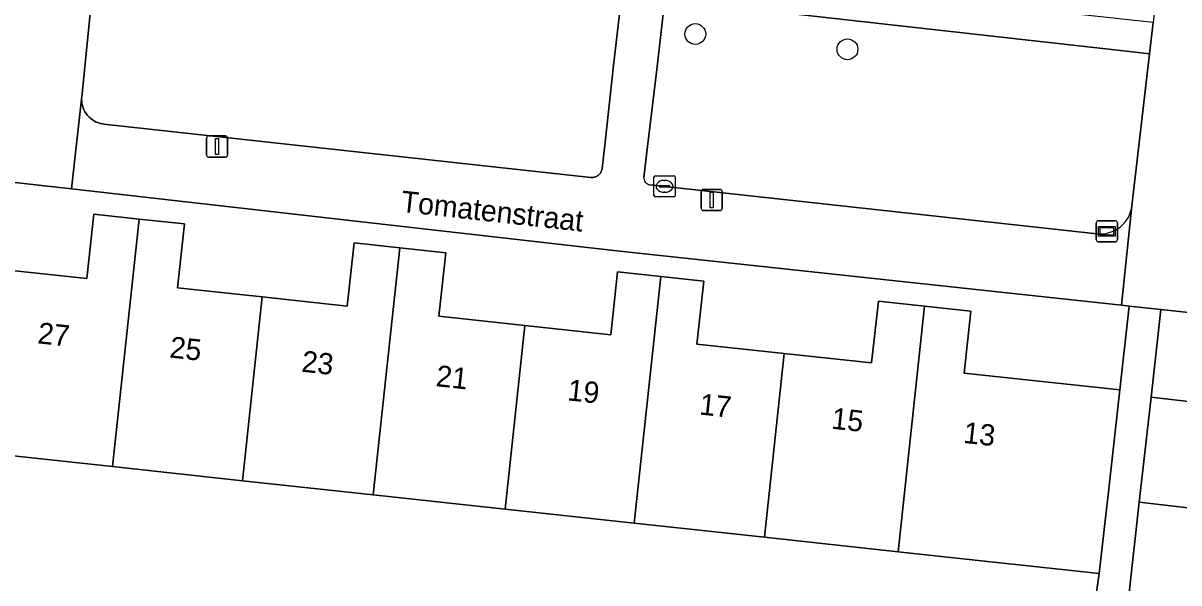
# Model space of a CAD drawing. Extents: x 162026 to 163502, y 387295 to 388169.
# Drawn here: x 162743.9 to 162798.4, y 387642.8 to 387669.2 of the extents above; entities that cross this region are included whole.
import ezdxf

# ---------------------------------------------------------------- set-up
doc = ezdxf.new("R2010")
doc.units = 0
for name, color, linetype in [('IMGEO_Boom', 7, 'Continuous'), ('IMGEO_Erf', 7, 'Continuous'), ('IMGEO_Groenvoorziening', 7, 'Continuous'), ('IMGEO_Kolk', 7, 'Continuous'), ('IMGEO_Lichtmast', 7, 'Continuous'), ('IMGEO_Openbare_ruimte_label', 7, 'Continuous'), ('IMGEO_Pand', 7, 'Continuous'), ('IMGEO_Pand_nummerreeks', 7, 'Continuous'), ('IMGEO_Straatnaambord', 7, 'Continuous'), ('IMGEO_Voetpad_open', 7, 'Continuous')]:
    doc.layers.add(name, color=color, linetype=linetype)

msp = doc.modelspace()

# ---------------------------------------------------------------- linework, layer by layer
at = {"layer": 'IMGEO_Boom'}
for centre in [(162775.572, 387668.682), (162782.739, 387667.962)]:
    msp.add_circle(centre, 0.489, dxfattribs=at)
at = {"layer": 'IMGEO_Erf'}
for points in [[(162742.622, 387657.623), (162746.903, 387657.159), (162747.232, 387660.198), (162749.368, 387659.966), (162751.506, 387659.734), (162751.18, 387656.731), (162755.175, 387656.298), (162759.172, 387655.864), (162759.495, 387658.839), (162761.655, 387658.605), (162763.813, 387658.371), (162763.49, 387655.394), (162767.542, 387654.954), (162771.593, 387654.515), (162771.914, 387657.473), (162773.942, 387657.253), (162775.97, 387657.033), (162775.65, 387654.08), (162779.765, 387653.633), (162783.879, 387653.187), (162784.195, 387656.097), (162786.375, 387655.86), (162788.554, 387655.624), (162788.238, 387652.712), (162795.577, 387651.915), (162796.004, 387655.865), (162795.652, 387655.903), (162771.878, 387658.474), (162746.186, 387661.386), (162743.088, 387661.737)], [(162818.241, 387651.182), (162815.821, 387653.722), (162797.496, 387655.704), (162797.049, 387651.572), (162800.427, 387651.189), (162799.865, 387646.233), (162799.334, 387641.551), (162796.142, 387641.913), (162795.857, 387639.399), (162799.455, 387639.003), (162798.933, 387634.247), (162798.289, 387628.388), (162797.622, 387622.315), (162797.056, 387617.165), (162793.457, 387617.56), (162793.373, 387616.839), (162796.139, 387616.536), (162795.773, 387613.196), (162792.982, 387613.502), (162792.195, 387606.752)]]:
    msp.add_lwpolyline(points, dxfattribs=at)
msp.add_lwpolyline([(162790.808, 387643.676), (162790.358, 387643.725), (162785.127, 387644.292), (162778.831, 387644.975), (162772.69, 387645.641), (162766.609, 387646.301), (162760.4, 387646.974), (162754.242, 387647.642), (162748.11, 387648.307), (162741.687, 387649.004), (162740.561, 387639.29), (162784.467, 387634.876), (162784.811, 387637.921), (162786.996, 387637.674), (162787.352, 387637.633), (162787.886, 387637.084), (162787.854, 387636.746), (162793.555, 387636.1), (162794.596, 387643.265)], close=True, dxfattribs=at)
at = {"layer": 'IMGEO_Groenvoorziening'}
for points in [[(162747.429, 387673.254), (162746.669, 387665.723), (162746.663, 387665.619), (162746.666, 387665.514), (162746.679, 387665.41), (162746.701, 387665.308), (162746.732, 387665.208), (162746.772, 387665.112), (162746.82, 387665.019), (162746.876, 387664.931), (162746.94, 387664.848), (162747.011, 387664.772), (162747.089, 387664.702), (162747.173, 387664.639), (162747.262, 387664.584), (162747.355, 387664.537), (162747.452, 387664.499), (162747.552, 387664.469), (162747.655, 387664.449), (162747.708, 387664.442), (162770.658, 387661.928), (162770.701, 387661.925), (162770.743, 387661.927), (162770.786, 387661.932), (162770.828, 387661.94), (162770.868, 387661.953), (162770.908, 387661.969), (162770.946, 387661.988), (162770.982, 387662.011), (162771.016, 387662.037), (162771.047, 387662.066), (162771.076, 387662.098), (162771.102, 387662.132), (162771.124, 387662.168), (162771.144, 387662.206), (162771.16, 387662.246), (162771.172, 387662.287), (162771.18, 387662.328), (162771.183, 387662.348), (162771.321, 387663.582), (162771.726, 387667.2), (162772.089, 387670.443)], [(162796.968, 387667.752), (162796.173, 387667.841), (162774.129, 387670.323), (162773.942, 387668.665), (162773.752, 387667.008), (162773.324, 387663.383), (162773.15, 387661.945)], [(162796.141, 387660.596), (162796.968, 387667.752)], [(162773.437, 387661.583), (162794.481, 387659.272)]]:
    msp.add_lwpolyline(points, dxfattribs=at)
for centre, radius, start, end in [((162773.467, 387661.901), 0.32, 172.1645, 264.6515), ((162794.644, 387660.77), 1.507, 263.7746, 353.3765)]:
    msp.add_arc(centre, radius, start, end, dxfattribs=at)
at = {"layer": 'IMGEO_Kolk'}
for p, q in [((162773.698, 387662.006), (162774.55, 387662.006)), ((162773.623, 387661.08), (162773.623, 387661.932)), ((162773.882, 387661.5), (162773.882, 387661.512)), ((162774.32, 387661.463), (162773.922, 387661.463)), ((162773.925, 387661.549), (162774.323, 387661.549)), ((162774.111, 387661.786), (162774.136, 387661.786)), ((162774.366, 387661.512), (162774.366, 387661.5)), ((162774.624, 387661.932), (162774.624, 387661.08)), ((162774.55, 387661.006), (162773.698, 387661.006)), ((162774.134, 387661.226), (162774.109, 387661.226))]:
    msp.add_line(p, q, dxfattribs=at)
for points in [[(162773.698, 387662.006), (162774.55, 387662.006)], [(162773.623, 387661.08), (162773.623, 387661.932)], [(162774.624, 387661.932), (162774.624, 387661.08)], [(162774.55, 387661.006), (162773.698, 387661.006)]]:
    msp.add_lwpolyline(points, dxfattribs=at)
for centre, radius, start, end in [((162773.7, 387661.93), 0.0765, 91.552, 178.448), ((162773.7, 387661.93), 0.0765, 91.552, 178.448), ((162774.548, 387661.93), 0.0765, 1.552, 88.448), ((162774.548, 387661.93), 0.0765, 1.552, 88.448), ((162773.922, 387661.509), 0.0403, 85.8775, 175.7526), ((162773.919, 387661.499), 0.0366, 178.938, 274.7102), ((162774.323, 387661.506), 0.043, 264.8664, 352.4533), ((162774.327, 387661.511), 0.0386, 1.7309, 96.639), ((162773.7, 387661.082), 0.0765, 181.552, 268.448), ((162773.7, 387661.082), 0.0765, 181.552, 268.448), ((162774.548, 387661.082), 0.0765, 271.552, 358.448), ((162774.548, 387661.082), 0.0765, 271.552, 358.448)]:
    msp.add_arc(centre, radius, start, end, dxfattribs=at)
for centre, major_axis, ratio, start_param, end_param in [((162774.11, 387661.506), (-0.387, 0.002), 0.722429, 4.712389, 7.853982), ((162774.135, 387661.506), (-0.39, 0.002), 0.717154, 1.570796, 4.712389)]:
    msp.add_ellipse(centre, major_axis=major_axis, ratio=ratio, start_param=start_param, end_param=end_param, dxfattribs=at)
at = {"layer": 'IMGEO_Lichtmast'}
for p, q in [((162752.548, 387662.981), (162752.548, 387663.781)), ((162752.548, 387663.781), (162752.548, 387662.981)), ((162752.648, 387663.881), (162753.438, 387663.881)), ((162753.438, 387663.881), (162752.648, 387663.881)), ((162753.538, 387663.781), (162753.538, 387662.981)), ((162753.538, 387662.981), (162753.538, 387663.781)), ((162753.438, 387662.881), (162752.648, 387662.881)), ((162752.648, 387662.881), (162753.438, 387662.881)), ((162775.848, 387660.464), (162775.848, 387661.264)), ((162775.848, 387661.264), (162775.848, 387660.464)), ((162775.948, 387661.364), (162776.738, 387661.364)), ((162776.738, 387661.364), (162775.948, 387661.364)), ((162776.838, 387661.264), (162776.838, 387660.464)), ((162776.838, 387660.464), (162776.838, 387661.264)), ((162776.738, 387660.364), (162775.948, 387660.364)), ((162775.948, 387660.364), (162776.738, 387660.364))]:
    msp.add_line(p, q, dxfattribs=at)
for points in [[(162752.968, 387663.756), (162753.118, 387663.756), (162753.118, 387663.006), (162752.968, 387663.006), (162752.968, 387663.756)], [(162776.268, 387661.239), (162776.418, 387661.239), (162776.418, 387660.489), (162776.268, 387660.489), (162776.268, 387661.239)]]:
    msp.add_lwpolyline(points, dxfattribs=at)
for centre, start, end in [((162752.648, 387663.781), 90, 180), ((162752.648, 387663.781), 90, 180), ((162753.438, 387663.781), 0, 90), ((162753.438, 387663.781), 360, 90), ((162752.648, 387662.981), 180, 270), ((162752.648, 387662.981), 180, 270), ((162753.438, 387662.981), 270, 0), ((162753.438, 387662.981), 270, 0), ((162775.948, 387661.264), 90, 180), ((162775.948, 387661.264), 90, 180), ((162776.738, 387661.264), 0, 90), ((162776.738, 387661.264), 360, 90), ((162775.948, 387660.464), 180, 270), ((162775.948, 387660.464), 180, 270), ((162776.738, 387660.464), 270, 0), ((162776.738, 387660.464), 270, 0)]:
    msp.add_arc(centre, 0.1, start, end, dxfattribs=at)
at = {"layer": 'IMGEO_Pand'}
for points in [[(162749.368, 387659.966), (162747.232, 387660.198), (162746.903, 387657.159), (162742.622, 387657.623), (162742.083, 387652.653), (162741.687, 387649.004), (162748.11, 387648.307)], [(162755.175, 387656.298), (162751.18, 387656.731), (162751.506, 387659.734), (162749.368, 387659.966), (162748.11, 387648.307), (162754.242, 387647.642)], [(162754.242, 387647.642), (162760.4, 387646.974), (162761.655, 387658.605), (162759.495, 387658.839), (162759.172, 387655.864), (162755.175, 387656.298)], [(162760.4, 387646.974), (162766.609, 387646.301), (162767.542, 387654.954), (162763.49, 387655.394), (162763.813, 387658.371), (162761.655, 387658.605)], [(162773.942, 387657.253), (162771.914, 387657.473), (162771.593, 387654.515), (162767.542, 387654.954), (162766.609, 387646.301), (162772.69, 387645.641)], [(162772.69, 387645.641), (162778.831, 387644.975), (162779.765, 387653.633), (162775.65, 387654.08), (162775.97, 387657.033), (162773.942, 387657.253)], [(162778.831, 387644.975), (162785.127, 387644.292), (162786.375, 387655.86), (162784.195, 387656.097), (162783.879, 387653.187), (162779.765, 387653.633)], [(162795.577, 387651.915), (162788.238, 387652.712), (162788.554, 387655.624), (162786.375, 387655.86), (162785.127, 387644.292), (162790.358, 387643.725), (162790.808, 387643.676), (162794.596, 387643.265), (162794.894, 387645.887), (162795.017, 387646.97)], [(162799.865, 387646.233), (162800.427, 387651.189), (162797.049, 387651.572), (162796.488, 387646.628)], [(162799.865, 387646.233), (162796.488, 387646.628), (162795.956, 387641.934), (162796.142, 387641.913), (162799.334, 387641.551)]]:
    msp.add_lwpolyline(points, close=True, dxfattribs=at)
at = {"layer": 'IMGEO_Straatnaambord'}
for p, q in [((162794.563, 387659.888), (162795.353, 387659.888)), ((162795.353, 387659.888), (162794.563, 387659.888)), ((162794.463, 387658.988), (162794.463, 387659.788)), ((162794.463, 387659.788), (162794.463, 387658.988)), ((162795.453, 387659.788), (162795.453, 387658.988)), ((162795.453, 387658.988), (162795.453, 387659.788)), ((162795.353, 387658.888), (162794.563, 387658.888)), ((162794.563, 387658.888), (162795.353, 387658.888))]:
    msp.add_line(p, q, dxfattribs=at)
for points in [[(162794.564, 387659.62), (162795.352, 387659.62), (162795.352, 387659.156), (162794.564, 387659.156), (162794.564, 387659.62)], [(162794.629, 387659.555), (162794.629, 387659.221), (162795.287, 387659.221), (162795.287, 387659.555), (162794.629, 387659.555)]]:
    msp.add_lwpolyline(points, dxfattribs=at)
for centre, start, end in [((162794.563, 387659.788), 90, 180), ((162794.563, 387659.788), 90, 180), ((162795.353, 387659.788), 0, 90), ((162795.353, 387659.788), 360, 90), ((162794.563, 387658.988), 180, 270), ((162794.563, 387658.988), 180, 270), ((162795.353, 387658.988), 270, 0), ((162795.353, 387658.988), 270, 0)]:
    msp.add_arc(centre, 0.1, start, end, dxfattribs=at)
at = {"layer": 'IMGEO_Voetpad_open'}
for points in [[(162730.694, 387666.115), (162730.362, 387663.18), (162741.719, 387661.892), (162743.088, 387661.737), (162746.186, 387661.386), (162746.663, 387665.619), (162746.669, 387665.723), (162747.429, 387673.254), (162747.66, 387674.694), (162750.487, 387701.22), (162753.121, 387724.324), (162754.837, 387739.616)], [(162801.895, 387712.557), (162797.148, 387669.222), (162796.968, 387667.752), (162796.141, 387660.596), (162795.652, 387655.903), (162796.004, 387655.865), (162797.496, 387655.704), (162815.821, 387653.722), (162818.241, 387651.182), (162817.14, 387610.296)], [(162772.089, 387670.443), (162771.726, 387667.2), (162771.321, 387663.582), (162771.183, 387662.348), (162771.18, 387662.328), (162771.172, 387662.287), (162771.16, 387662.246), (162771.144, 387662.206), (162771.124, 387662.168), (162771.102, 387662.132), (162771.076, 387662.098), (162771.047, 387662.066), (162771.016, 387662.037), (162770.982, 387662.011), (162770.946, 387661.988), (162770.908, 387661.969), (162770.868, 387661.953), (162770.828, 387661.94), (162770.786, 387661.932), (162770.743, 387661.927), (162770.701, 387661.925), (162770.658, 387661.928), (162747.708, 387664.442), (162747.655, 387664.449), (162747.552, 387664.469), (162747.452, 387664.499), (162747.355, 387664.537), (162747.262, 387664.584), (162747.173, 387664.639), (162747.089, 387664.702), (162747.011, 387664.772), (162746.94, 387664.848), (162746.876, 387664.931), (162746.82, 387665.019), (162746.772, 387665.112), (162746.732, 387665.208), (162746.701, 387665.308), (162746.679, 387665.41), (162746.666, 387665.514), (162746.663, 387665.619), (162746.186, 387661.386), (162771.878, 387658.474), (162795.652, 387655.903), (162796.141, 387660.596)], [(162773.15, 387661.945), (162773.324, 387663.383), (162773.752, 387667.008), (162773.942, 387668.665), (162774.129, 387670.323)], [(162794.481, 387659.272), (162773.437, 387661.583)], [(162795.956, 387641.934), (162796.488, 387646.628), (162797.049, 387651.572), (162797.496, 387655.704), (162796.004, 387655.865), (162795.577, 387651.915), (162795.017, 387646.97), (162794.894, 387645.887), (162794.596, 387643.265), (162793.555, 387636.1)]]:
    msp.add_lwpolyline(points, dxfattribs=at)
msp.add_lwpolyline([(162747.66, 387674.694), (162747.429, 387673.254), (162748.224, 387673.163), (162772.089, 387670.443), (162774.129, 387670.323), (162796.173, 387667.841), (162796.968, 387667.752), (162797.148, 387669.222), (162793.216, 387669.65), (162785.211, 387670.542), (162774.03, 387671.772), (162772.551, 387671.952), (162761.456, 387673.135), (162753.399, 387674.049)], close=True, dxfattribs=at)
for centre, radius, start, end in [((162773.467, 387661.901), 0.32, 172.1645, 264.6515), ((162794.644, 387660.77), 1.507, 263.7746, 353.3765)]:
    msp.add_arc(centre, radius, start, end, dxfattribs=at)

# ---------------------------------------------------------------- texts
at = {"layer": 'IMGEO_Openbare_ruimte_label'}
msp.add_text('Tomatenstraat', height=1, rotation=353.7421, dxfattribs=at).set_placement((162761.664, 387660.315))
at = {"layer": 'IMGEO_Pand_nummerreeks'}
for s, rotation, p in [('27', 353.8606, (162744.558, 387654.115)), ('25', 353.8606, (162750.775, 387653.447)), ('23', 353.8606, (162756.992, 387652.778)), ('21', 353.8606, (162763.322, 387652.097)), ('19', 353.8606, (162769.517, 387651.43)), ('17', 353.8606, (162775.734, 387650.762)), ('15', 353.8606, (162781.951, 387650.093)), ('13', 353.8579, (162788.168, 387649.424))]:
    msp.add_text(s, height=1, rotation=rotation, dxfattribs=at).set_placement(p)

doc.saveas('drawing.dxf')
